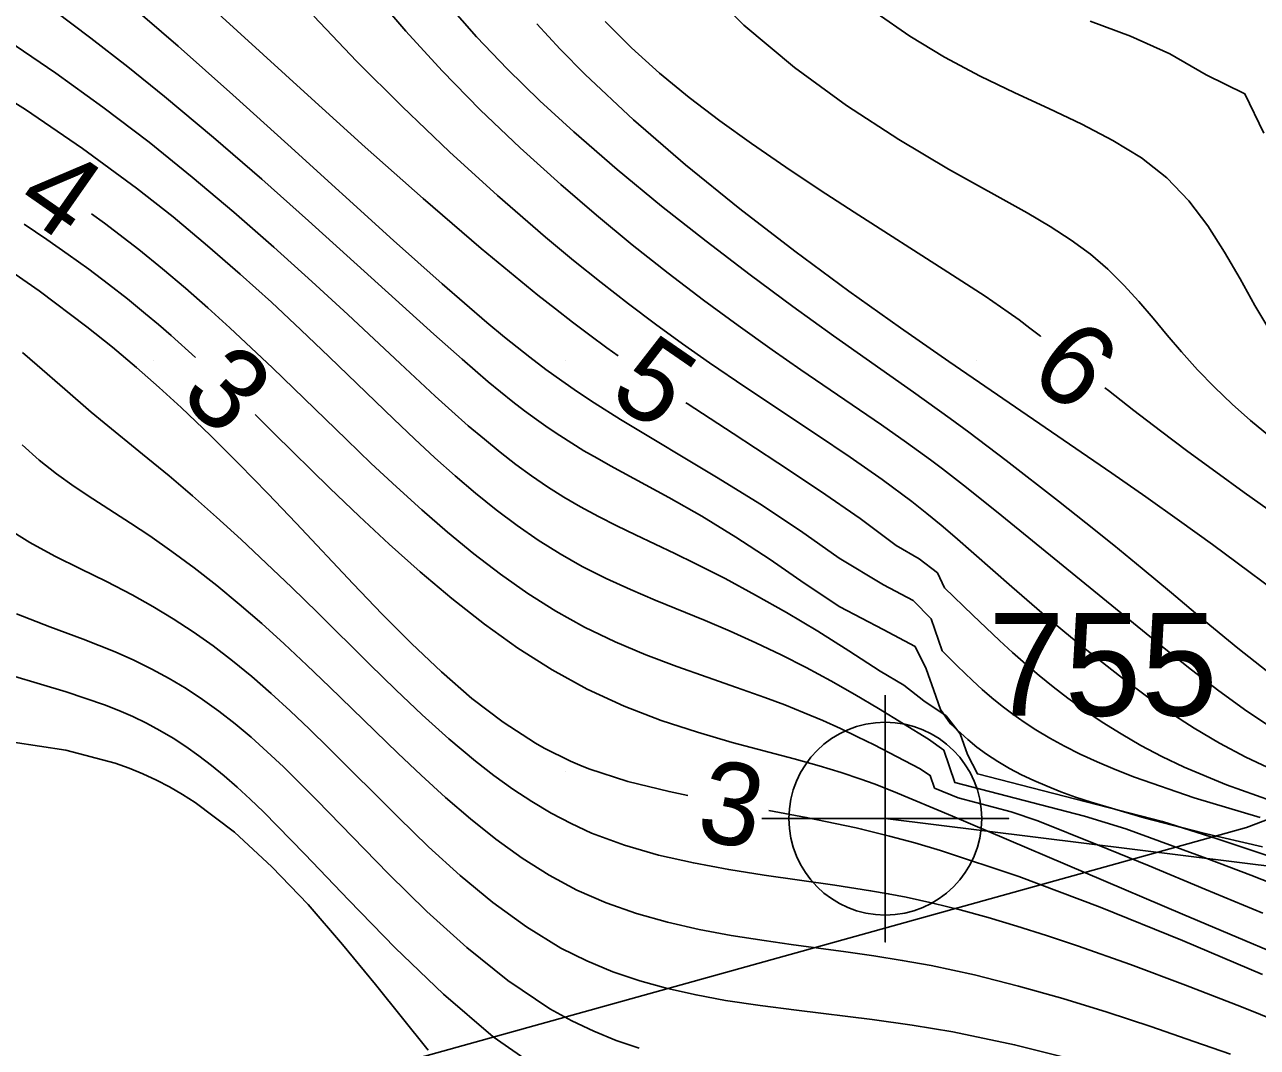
# Model space of a CAD drawing. Extents: x 2602990 to 2605851, y 618069 to 619180.
# Drawn here: x 2603806.86 to 2603836.82, y 618523.29 to 618548.16 of the extents above; entities that cross this region are included whole.
import ezdxf

# ---------------------------------------------------------------- set-up
doc = ezdxf.new("R2010")
doc.units = 0
for name, color, linetype in [('DTM Contours Major', 7, 'Continuous'), ('DTM Contours Minor', 7, 'Continuous'), ('DTM Contours Minor Text', 7, 'Continuous'), ('Exist DTM Breakline', 7, 'Continuous'), ('Exist DTM Breakline Cogo Number', 7, 'Continuous'), ('Exist DTM Breakline Cogo Point CELL', 7, 'Continuous'), ('Exist DTM Crownline', 7, 'Continuous'), ('Exist DTM QL2 LIDAR Elevation Point', 7, 'Continuous'), ('Exist Roads EOP', 7, 'Continuous'), ('PH Exist DTM Obscure Area', 7, 'Continuous')]:
    doc.layers.add(name, color=color, linetype=linetype)

# ---------------------------------------------------------------- blocks, each defined once
blk = doc.blocks.new('EXIST DTM BREAKLINE COGO POINT')
at = {"layer": 'Exist DTM Breakline Cogo Point CELL'}
blk.add_lwpolyline([(0, 0.06), (0, -0.06), (0, 0), (0.06, 0), (-0.06, 0)], dxfattribs=at)
blk.add_circle((0, 0), 0.04688, dxfattribs=at)

msp = doc.modelspace()

# ---------------------------------------------------------------- linework, layer by layer
at = {"layer": 'DTM Contours Major'}
for points in [[(2603837.126, 618540.718), (2603836.76, 618541.331), (2603836.4, 618541.975), (2603836.025, 618542.627), (2603835.617, 618543.268), (2603835.156, 618543.876), (2603834.621, 618544.43), (2603834.003, 618544.914), (2603833.308, 618545.342), (2603832.553, 618545.736), (2603831.754, 618546.114), (2603830.927, 618546.496), (2603830.087, 618546.901), (2603829.22, 618547.365), (2603828.372, 618547.878), (2603827.558, 618548.442)], [(2603838.243, 618527.555), (2603835.848, 618528.362), (2603834.513, 618528.783), (2603830.017, 618529.941), (2603829.776, 618530.412), (2603829.6, 618530.91), (2603829.255, 618531.352), (2603828.712, 618531.716), (2603828.23, 618532.096), (2603827.649, 618532.44), (2603826.894, 618532.933), (2603826.135, 618533.408), (2603825.377, 618533.86), (2603824.624, 618534.288), (2603823.883, 618534.688), (2603823.158, 618535.058), (2603822.664, 618535.297), (2603821.709, 618535.749), (2603821.25, 618535.97), (2603820.803, 618536.195), (2603820.369, 618536.429), (2603819.964, 618536.667), (2603819.569, 618536.918), (2603819.181, 618537.183), (2603818.798, 618537.464), (2603818.415, 618537.76), (2603818.032, 618538.074), (2603817.642, 618538.406), (2603817.245, 618538.756), (2603816.839, 618539.125), (2603815.984, 618539.918), (2603814.714, 618541.106), (2603813.842, 618541.911), (2603812.918, 618542.745), (2603811.946, 618543.596), (2603810.933, 618544.451), (2603809.883, 618545.295), (2603808.76, 618546.15), (2603807.613, 618546.977), (2603806.454, 618547.772)], [(2603816.67, 618523.223), (2603815.388, 618524.818), (2603814.587, 618525.795), (2603813.748, 618526.762), (2603812.87, 618527.683), (2603811.956, 618528.521), (2603811.006, 618529.241), (2603810.696, 618529.44), (2603810.381, 618529.623), (2603810.061, 618529.79), (2603809.735, 618529.941), (2603809.401, 618530.078), (2603809.059, 618530.2), (2603807.862, 618530.514), (2603806.582, 618530.708)]]:
    msp.add_lwpolyline(points, dxfattribs=at)
at = {"layer": 'DTM Contours Minor'}
for points in [[(2603821.287, 618540.1), (2603821.008, 618540.301), (2603820.593, 618540.607), (2603820.177, 618540.92), (2603819.758, 618541.243), (2603819.336, 618541.575), (2603817.952, 618542.712), (2603816.544, 618543.925), (2603815.134, 618545.18), (2603813.745, 618546.441), (2603810.937, 618549.003), (2603809.707, 618550.1), (2603807.527, 618552.011), (2603807.076, 618552.41), (2603805.88, 618553.494)], [(2603837.118, 618538.152), (2603836.653, 618538.534), (2603836.206, 618538.931), (2603835.778, 618539.343), (2603835.369, 618539.767), (2603834.979, 618540.199), (2603834.63, 618540.609), (2603834.287, 618541.019), (2603833.94, 618541.426), (2603833.578, 618541.824), (2603833.19, 618542.208), (2603832.766, 618542.574), (2603832.298, 618542.919), (2603831.786, 618543.25), (2603831.229, 618543.579), (2603829.317, 618544.646), (2603828.104, 618545.365), (2603826.837, 618546.188), (2603825.567, 618547.114), (2603824.343, 618548.145), (2603823.217, 618549.278)], [(2603837.261, 618531.004), (2603836.567, 618531.464), (2603835.886, 618531.957), (2603835.217, 618532.472), (2603834.559, 618532.998), (2603830.607, 618536.213), (2603829.751, 618536.903), (2603829.172, 618537.354), (2603828.874, 618537.578), (2603828.293, 618538), (2603827.687, 618538.425), (2603825.723, 618539.767), (2603825.025, 618540.251), (2603824.201, 618540.839), (2603823.356, 618541.461), (2603822.497, 618542.116), (2603821.629, 618542.803), (2603820.758, 618543.521), (2603819.888, 618544.269), (2603818.899, 618545.163), (2603817.933, 618546.087), (2603817.004, 618547.035), (2603816.124, 618547.996), (2603815.308, 618548.965)], [(2603836.892, 618528.876), (2603835.284, 618529.362), (2603833.831, 618529.864), (2603833.363, 618530.047), (2603832.926, 618530.233), (2603832.516, 618530.422), (2603832.133, 618530.614), (2603831.774, 618530.811), (2603831.437, 618531.012), (2603831.151, 618531.198), (2603830.879, 618531.389), (2603830.62, 618531.584), (2603830.371, 618531.786), (2603830.131, 618531.993), (2603829.896, 618532.207), (2603829.525, 618532.565), (2603829.163, 618532.934), (2603828.891, 618533.712), (2603828.454, 618534.153), (2603827.73, 618534.539), (2603826.66, 618535.187), (2603825.718, 618535.853), (2603824.725, 618536.502), (2603823.718, 618537.128), (2603821.342, 618538.56), (2603820.701, 618538.963), (2603820.299, 618539.228), (2603819.913, 618539.495), (2603819.527, 618539.774), (2603819.136, 618540.071), (2603818.524, 618540.56), (2603818.093, 618540.918), (2603817.01, 618541.853), (2603815.826, 618542.91), (2603813.254, 618545.244), (2603811.92, 618546.449), (2603810.59, 618547.63), (2603809.318, 618548.73)], [(2603837.191, 618532.336), (2603836.35, 618532.998), (2603835.532, 618533.673), (2603834.733, 618534.344), (2603834.024, 618534.931), (2603833.329, 618535.498), (2603832.65, 618536.044), (2603831.987, 618536.569), (2603830.717, 618537.556), (2603829.807, 618538.246), (2603829.351, 618538.583), (2603828.467, 618539.217), (2603826.516, 618540.593), (2603825.534, 618541.302), (2603824.497, 618542.07), (2603823.425, 618542.888), (2603822.339, 618543.746), (2603821.261, 618544.636), (2603820.21, 618545.547), (2603819.382, 618546.306), (2603818.591, 618547.075), (2603817.845, 618547.857), (2603817.147, 618548.652)], [(2603836.942, 618528.163), (2603835.481, 618528.508), (2603834.069, 618528.87), (2603832.781, 618529.25), (2603832.404, 618529.376), (2603832.046, 618529.505), (2603831.708, 618529.639), (2603831.388, 618529.777), (2603831.085, 618529.92), (2603830.8, 618530.071), (2603830.511, 618530.241), (2603830.239, 618530.421), (2603830.005, 618530.593), (2603829.781, 618530.774), (2603829.363, 618531.155), (2603829.122, 618531.507), (2603828.958, 618531.968), (2603828.775, 618532.498), (2603828.503, 618533.041), (2603827.727, 618533.453), (2603826.675, 618534.002), (2603825.802, 618534.575), (2603824.982, 618535.154), (2603824.145, 618535.698), (2603823.315, 618536.202), (2603822.513, 618536.66), (2603821.098, 618537.431), (2603820.771, 618537.614), (2603820.454, 618537.797), (2603820.157, 618537.978), (2603819.867, 618538.163), (2603819.581, 618538.355), (2603819.297, 618538.556), (2603819.011, 618538.767), (2603818.723, 618538.989), (2603818.428, 618539.225), (2603818.126, 618539.475), (2603817.491, 618540.021), (2603816.803, 618540.632), (2603813.761, 618543.386), (2603812.622, 618544.399), (2603811.449, 618545.416), (2603810.26, 618546.409), (2603809.364, 618547.129), (2603808.469, 618547.825), (2603807.578, 618548.503)], [(2603837.331, 618529.975), (2603836.541, 618530.345), (2603835.901, 618530.687), (2603835.287, 618531.052), (2603834.697, 618531.435), (2603834.129, 618531.832), (2603833.582, 618532.236), (2603833.055, 618532.645), (2603832.594, 618533.014), (2603832.144, 618533.382), (2603831.705, 618533.75), (2603830.85, 618534.488), (2603829.465, 618535.705), (2603829.132, 618535.989), (2603828.786, 618536.274), (2603828.426, 618536.559), (2603827.702, 618537.097), (2603826.924, 618537.639), (2603826.105, 618538.19), (2603824.385, 618539.334), (2603823.505, 618539.933), (2603822.849, 618540.395), (2603822.193, 618540.872), (2603821.533, 618541.368), (2603820.868, 618541.884), (2603820.197, 618542.424), (2603819.517, 618542.989), (2603818.354, 618543.999), (2603817.185, 618545.065), (2603816.035, 618546.162), (2603814.927, 618547.268), (2603813.888, 618548.359)], [(2603837.843, 618533.941), (2603835.731, 618535.514), (2603834.928, 618536.096), (2603834.111, 618536.674), (2603833.282, 618537.25), (2603829.321, 618539.963), (2603828.145, 618540.784), (2603826.893, 618541.679), (2603825.58, 618542.65), (2603824.243, 618543.678), (2603822.922, 618544.748), (2603821.654, 618545.842), (2603820.48, 618546.943), (2603819.874, 618547.56), (2603819.309, 618548.178)], [(2603831.554, 618540.577), (2603831.554, 618540.578), (2603831.293, 618540.779), (2603831.03, 618540.976), (2603830.761, 618541.169), (2603830.204, 618541.551), (2603829.297, 618542.14), (2603827.017, 618543.594), (2603826.195, 618544.13), (2603825.36, 618544.688), (2603824.524, 618545.265), (2603823.758, 618545.816), (2603823.011, 618546.385), (2603822.29, 618546.976), (2603821.606, 618547.59), (2603820.968, 618548.233)], [(2603836.977, 618545.516), (2603836.517, 618546.475), (2603835.574, 618546.935), (2603834.693, 618547.448), (2603833.741, 618547.872), (2603832.759, 618548.238)], [(2603837.731, 618527.056), (2603836.662, 618527.476), (2603835.59, 618527.884), (2603833.621, 618528.608), (2603832.617, 618528.915), (2603829.47, 618529.728), (2603829.2, 618530.513), (2603828.826, 618530.786), (2603827.616, 618531.528), (2603827.039, 618531.869), (2603826.452, 618532.201), (2603825.854, 618532.523), (2603825.247, 618532.832), (2603824.631, 618533.128), (2603824.006, 618533.41), (2603823.401, 618533.666), (2603822.187, 618534.163), (2603821.585, 618534.419), (2603820.993, 618534.69), (2603820.413, 618534.983), (2603819.872, 618535.291), (2603819.344, 618535.624), (2603818.828, 618535.982), (2603818.321, 618536.363), (2603817.821, 618536.764), (2603817.326, 618537.185), (2603816.83, 618537.627), (2603816.333, 618538.086), (2603815.832, 618538.561), (2603814.26, 618540.079), (2603813.574, 618540.734), (2603812.856, 618541.405), (2603812.1, 618542.089), (2603811.305, 618542.782), (2603810.465, 618543.481), (2603809.578, 618544.181), (2603808.267, 618545.147), (2603806.878, 618546.092), (2603805.432, 618546.995)], [(2603836.95, 618526.554), (2603835.547, 618527.141), (2603834.193, 618527.701), (2603832.938, 618528.213), (2603831.483, 618528.797), (2603830.835, 618529.021), (2603829.549, 618529.354), (2603828.975, 618529.596), (2603828.869, 618529.903), (2603828.607, 618530.07), (2603827.507, 618530.646), (2603827.105, 618530.845), (2603826.69, 618531.042), (2603826.258, 618531.236), (2603825.808, 618531.427), (2603825.339, 618531.615), (2603824.849, 618531.8), (2603824.163, 618532.043), (2603823.446, 618532.29), (2603822.707, 618532.55), (2603821.959, 618532.832), (2603821.209, 618533.148), (2603820.468, 618533.505), (2603819.771, 618533.894), (2603819.091, 618534.325), (2603818.426, 618534.792), (2603817.775, 618535.29), (2603817.137, 618535.814), (2603816.511, 618536.357), (2603815.893, 618536.918), (2603815.283, 618537.489), (2603814.68, 618538.067), (2603812.884, 618539.809), (2603812.366, 618540.301), (2603811.842, 618540.787), (2603811.31, 618541.269), (2603810.766, 618541.746), (2603810.207, 618542.218), (2603809.631, 618542.687), (2603808.799, 618543.33), (2603808.484, 618543.56)], [(2603811.015, 618540.06), (2603810.422, 618540.595), (2603810.113, 618540.863), (2603809.8, 618541.127), (2603809.355, 618541.489), (2603808.895, 618541.848), (2603808.418, 618542.207), (2603807.919, 618542.567), (2603807.396, 618542.932), (2603806.846, 618543.304)], [(2603822.978, 618529.417), (2603822.522, 618529.508), (2603821.518, 618529.756), (2603820.573, 618530.067), (2603820.349, 618530.156), (2603820.129, 618530.251), (2603819.912, 618530.351), (2603819.698, 618530.457), (2603819.486, 618530.569), (2603819.277, 618530.688), (2603818.492, 618531.194), (2603817.731, 618531.775), (2603816.989, 618532.418), (2603816.264, 618533.107), (2603815.551, 618533.827), (2603814.847, 618534.564), (2603813.459, 618536.033), (2603812.767, 618536.758), (2603812.072, 618537.472), (2603811.372, 618538.169), (2603810.665, 618538.845), (2603810.131, 618539.334), (2603809.58, 618539.818), (2603808.994, 618540.311), (2603808.371, 618540.812), (2603807.209, 618541.688), (2603805.934, 618542.571)], [(2603837.779, 618523.735), (2603836.432, 618524.275), (2603835.074, 618524.803), (2603833.735, 618525.304), (2603832.447, 618525.761), (2603831.697, 618526.013), (2603830.975, 618526.242), (2603830.276, 618526.45), (2603829.598, 618526.635), (2603828.936, 618526.799), (2603828.288, 618526.941), (2603827.851, 618527.025), (2603827.418, 618527.101), (2603826.554, 618527.236), (2603824.831, 618527.48), (2603823.971, 618527.615), (2603823.112, 618527.774), (2603822.263, 618527.968), (2603821.435, 618528.208), (2603820.638, 618528.503), (2603820.139, 618528.73), (2603819.655, 618528.984), (2603819.183, 618529.265), (2603818.721, 618529.57), (2603818.266, 618529.899), (2603817.815, 618530.25), (2603817.166, 618530.796), (2603816.52, 618531.378), (2603815.878, 618531.986), (2603815.24, 618532.609), (2603813.973, 618533.864), (2603813.349, 618534.474), (2603812.73, 618535.067), (2603812.12, 618535.638), (2603811.522, 618536.184), (2603810.938, 618536.702), (2603810.372, 618537.186), (2603809.727, 618537.716), (2603808.788, 618538.477), (2603808.478, 618538.736), (2603807.839, 618539.29), (2603807.164, 618539.878), (2603806.804, 618540.186)], [(2603837.087, 618536.368), (2603836.497, 618536.784), (2603835.809, 618537.281), (2603835.129, 618537.782), (2603834.464, 618538.283), (2603833.819, 618538.778), (2603833.2, 618539.261), (2603833.116, 618539.328)], [(2603838.609, 618525.003), (2603835.005, 618526.529), (2603830.285, 618528.542), (2603829.411, 618528.912), (2603827.973, 618529.511), (2603827.504, 618529.697), (2603827.186, 618529.814), (2603826.703, 618529.977), (2603826.167, 618530.14), (2603825.565, 618530.307), (2603824.054, 618530.707), (2603823.209, 618530.951), (2603822.328, 618531.241), (2603821.429, 618531.587), (2603820.53, 618532), (2603819.68, 618532.469), (2603818.848, 618533), (2603818.035, 618533.582), (2603817.242, 618534.205), (2603816.469, 618534.856), (2603815.719, 618535.526), (2603814.987, 618536.206), (2603814.277, 618536.887), (2603812.923, 618538.218), (2603812.458, 618538.676)], [(2603837.164, 618529.283), (2603836.07, 618529.677), (2603835.044, 618530.105), (2603834.502, 618530.364), (2603833.991, 618530.633), (2603833.508, 618530.911), (2603833.052, 618531.195), (2603832.621, 618531.486), (2603832.212, 618531.783), (2603831.859, 618532.054), (2603831.52, 618532.329), (2603831.191, 618532.609), (2603830.87, 618532.894), (2603830.553, 618533.185), (2603829.906, 618533.802), (2603829.217, 618534.462), (2603829.044, 618534.829), (2603828.601, 618535.169), (2603828.04, 618535.489), (2603827.17, 618536.147), (2603826.204, 618536.817), (2603825.167, 618537.504), (2603824.079, 618538.212), (2603822.962, 618538.945), (2603822.933, 618538.965)], [(2603836.17, 618523.122), (2603835.28, 618523.438), (2603834.235, 618523.797), (2603833.169, 618524.145), (2603832.091, 618524.476), (2603831.013, 618524.78), (2603829.943, 618525.051), (2603828.891, 618525.279), (2603828.189, 618525.407), (2603827.499, 618525.518), (2603826.819, 618525.616), (2603825.486, 618525.795), (2603824.83, 618525.888), (2603824.035, 618526.013), (2603823.251, 618526.16), (2603822.48, 618526.336), (2603821.727, 618526.549), (2603820.993, 618526.807), (2603820.282, 618527.117), (2603819.605, 618527.479), (2603818.95, 618527.893), (2603818.314, 618528.351), (2603817.695, 618528.844), (2603817.091, 618529.365), (2603816.497, 618529.906), (2603815.932, 618530.44), (2603814.819, 618531.521), (2603814.268, 618532.059), (2603813.719, 618532.587), (2603813.17, 618533.101), (2603812.622, 618533.595), (2603812.075, 618534.067), (2603811.527, 618534.518), (2603810.982, 618534.946), (2603810.44, 618535.349), (2603809.901, 618535.725), (2603809.432, 618536.035), (2603808.513, 618536.627), (2603808.066, 618536.925), (2603807.631, 618537.236), (2603807.21, 618537.57), (2603806.795, 618537.938)], [(2603832.445, 618522.973), (2603830.921, 618523.355), (2603829.42, 618523.668), (2603828.427, 618523.835), (2603827.462, 618523.97), (2603825.619, 618524.195), (2603824.74, 618524.307), (2603823.891, 618524.434), (2603823.179, 618524.565), (2603822.487, 618524.72), (2603821.815, 618524.907), (2603821.159, 618525.13), (2603820.52, 618525.395), (2603819.895, 618525.707), (2603819.054, 618526.221), (2603818.237, 618526.817), (2603817.445, 618527.472), (2603816.677, 618528.168), (2603815.935, 618528.884), (2603814.253, 618530.563), (2603813.782, 618531.025), (2603813.315, 618531.47), (2603812.849, 618531.897), (2603812.381, 618532.304), (2603811.912, 618532.688), (2603811.438, 618533.05), (2603810.957, 618533.391), (2603810.47, 618533.712), (2603809.974, 618534.013), (2603809.469, 618534.296), (2603808.846, 618534.616), (2603808.219, 618534.924), (2603807.595, 618535.236), (2603806.986, 618535.566), (2603806.401, 618535.931)], [(2603821.796, 618523.274), (2603821.239, 618523.462), (2603820.693, 618523.683), (2603820.155, 618523.939), (2603819.625, 618524.232), (2603818.603, 618524.917), (2603817.606, 618525.719), (2603816.638, 618526.598), (2603815.704, 618527.514), (2603813.961, 618529.302), (2603813.55, 618529.716), (2603813.148, 618530.108), (2603812.754, 618530.48), (2603812.363, 618530.83), (2603811.973, 618531.159), (2603811.58, 618531.466), (2603811.185, 618531.751), (2603810.782, 618532.015), (2603810.37, 618532.261), (2603809.948, 618532.49), (2603809.512, 618532.704), (2603809.062, 618532.904), (2603808.279, 618533.215), (2603807.471, 618533.517), (2603806.66, 618533.834)], [(2603819.491, 618522.679), (2603818.249, 618523.549), (2603817.038, 618524.581), (2603815.866, 618525.709), (2603814.741, 618526.868), (2603813.67, 618527.991), (2603812.663, 618529.014), (2603812.34, 618529.324), (2603812.023, 618529.616), (2603811.711, 618529.889), (2603811.4, 618530.145), (2603811.09, 618530.383), (2603810.779, 618530.605), (2603810.465, 618530.808), (2603810.147, 618530.997), (2603809.822, 618531.171), (2603809.49, 618531.332), (2603809.149, 618531.482), (2603808.797, 618531.622), (2603807.869, 618531.936), (2603805.911, 618532.517)], [(2603836.943, 618525.065), (2603834.998, 618525.889), (2603833.002, 618526.698), (2603831.021, 618527.444), (2603829.122, 618528.078), (2603828.493, 618528.264), (2603827.88, 618528.43), (2603827.2, 618528.598), (2603827.066, 618528.629), (2603825.856, 618528.883), (2603824.944, 618529.051)]]:
    msp.add_lwpolyline(points, dxfattribs=at)
at = {"layer": 'Exist DTM Breakline'}
msp.add_lwpolyline([(2603998.996, 618483.937), (2603979.631, 618486.613), (2603947.348, 618487.712), (2603928.925, 618499.28), (2603904.591, 618497.42), (2603872.295, 618515.458), (2603843.562, 618526.895), (2603827.778, 618528.853)], dxfattribs=at)
msp.add_spline([(2603647.352, 618520.802), (2603704.337, 618541.966), (2603758.983, 618562.663), (2603811.118, 618582.434), (2603865.604, 618602.567), (2603913.966, 618621.231), (2603963.574, 618640.143), (2603974.725, 618636.355), (2603978.77, 618630.138), (2603971.844, 618627.992), (2603956.88, 618621.982), (2603923.969, 618609.772), (2603877.426, 618591.796), (2603827.273, 618571.857), (2603776.875, 618552.809), (2603720.479, 618530.104), (2603675.109, 618514.176), (2603657.355, 618505.354), (2603640.368, 618498.804), (2603619.191, 618491.366), (2603591.676, 618480.386)], degree=3, dxfattribs=at)
at = {"layer": 'Exist DTM Crownline'}
msp.add_spline([(2603233.488, 618380.754), (2603285.185, 618400.095), (2603335.457, 618418.629), (2603390.812, 618439.069), (2603440.087, 618457.325), (2603493.996, 618477.231), (2603542.655, 618495.301), (2603600.808, 618516.867), (2603653.659, 618536.362), (2603706.222, 618555.742), (2603764.811, 618577.593), (2603823.52, 618599.847), (2603878.564, 618620.56), (2603937.951, 618643.078), (2603997.369, 618665.789), (2604036.209, 618680.665), (2604055.311, 618688.017)], degree=3, dxfattribs=at)
at = {"layer": 'Exist DTM QL2 LIDAR Elevation Point'}
for p, q in [((2603810, 618540), (2603810, 618540)), ((2603820, 618540), (2603820, 618540)), ((2603830, 618540), (2603830, 618540)), ((2603810, 618530), (2603810, 618530)), ((2603820, 618530), (2603820, 618530)), ((2603830, 618530), (2603830, 618530))]:
    msp.add_line(p, q, dxfattribs=at)
at = {"layer": 'Exist Roads EOP'}
for points in [[(2603230.17, 618389.98), (2603282.929, 618409.597), (2603332.773, 618427.868), (2603388.167, 618448.413), (2603437.203, 618466.721), (2603490.778, 618486.527), (2603539.039, 618504.558), (2603597.451, 618526.156), (2603651.053, 618545.972), (2603705.208, 618566.084), (2603762.02, 618587.183), (2603820.334, 618609.162), (2603876.341, 618629.99), (2603934.909, 618652.28), (2603996.409, 618675.568), (2604033.216, 618689.957), (2604052.01, 618697.199)], [(2604034.633, 618668.486), (2603984.89, 618650.123), (2603936.767, 618631.654), (2603888.195, 618613.335), (2603837.766, 618594.258), (2603782.918, 618573.705), (2603731.939, 618554.39), (2603671.126, 618532.171), (2603621.822, 618514.106), (2603561.545, 618491.877), (2603506.421, 618471.293), (2603452.163, 618451.33), (2603398.364, 618431.316), (2603341.431, 618410.355), (2603281.65, 618388.199), (2603223.033, 618366.475), (2603185.717, 618352.612)]]:
    msp.add_spline(points, degree=3, dxfattribs=at)
at = {"layer": 'PH Exist DTM Obscure Area'}
msp.add_lwpolyline([(2603890.105, 618554.081), (2603884.134, 618554.138), (2603877.564, 618556.245), (2603871.962, 618557.136), (2603864.912, 618553.51), (2603864.071, 618543.545), (2603853.53, 618535.106), (2603836.557, 618528.64), (2603798.765, 618518.118), (2603619.02, 618470.66), (2603609.341, 618470.414), (2603597.75, 618470.282), (2603595.263, 618473.117), (2603594.69, 618475.565), (2603599.712, 618477.668), (2603611.669, 618481.486)], dxfattribs=at)

# ---------------------------------------------------------------- block references
at = {"layer": 'Exist DTM Breakline Cogo Point CELL', "xscale": 50, "yscale": 50}
msp.add_blockref('EXIST DTM BREAKLINE COGO POINT', (2603827.778, 618528.853), dxfattribs=at)

# ---------------------------------------------------------------- texts
at = {"layer": 'DTM Contours Minor Text'}
for s, rotation, p in [('4', 325.0521, (2603806.563, 618543.697)), ('6', 321.3413, (2603831.201, 618539.581)), ('5', 325.4182, (2603821.001, 618539.075)), ('3', 316.1992, (2603810.578, 618539.104)), ('3', 349.4599, (2603823.135, 618528.365))]:
    msp.add_text(s, height=2, rotation=rotation, dxfattribs=at).set_placement(p)
at = {"layer": 'Exist DTM Breakline Cogo Number'}
msp.add_text('755', height=2.5, dxfattribs=at).set_placement((2603830.278, 618531.353))

doc.saveas('drawing.dxf')
